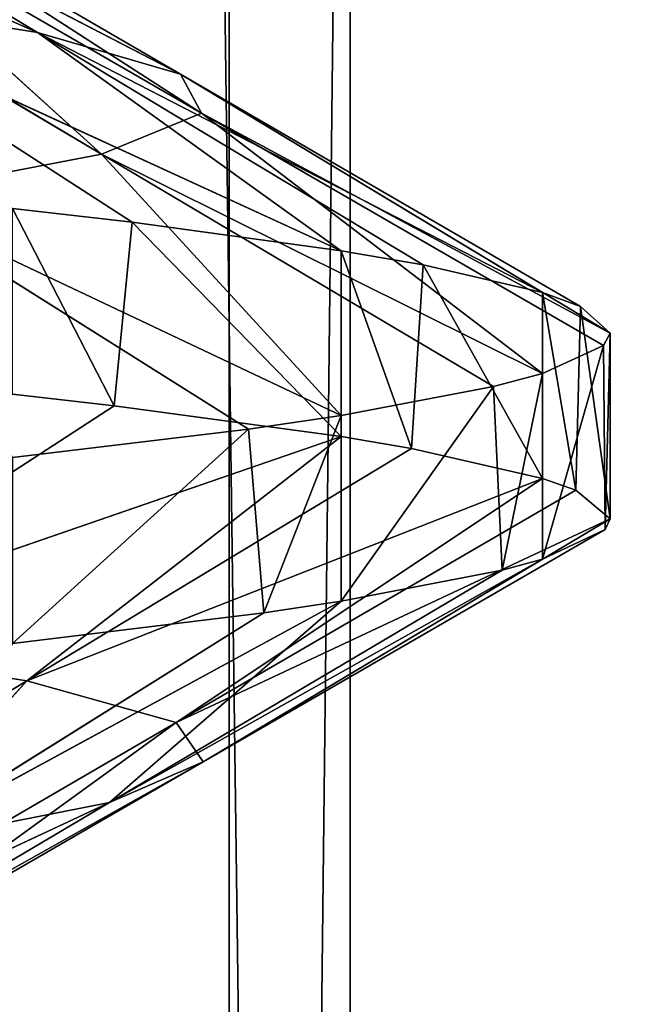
# Model space of a CAD drawing. Extents: x 23.4 to 34.4, y 0.2 to 38.3.
# Tile 302 of 595: x 29.1973 to 29.2383, y 25.0009 to 25.0671. Entities that reach past the tile are written whole.
import ezdxf

# ---------------------------------------------------------------- set-up
doc = ezdxf.new("R2010")
doc.units = 0
doc.header["$LTSCALE"] = 2.54
doc.layers.get('0').update_dxf_attribs({"color": 13, "linetype": 'CONTINUOUS'})

# ---------------------------------------------------------------- blocks, each defined once
blk = doc.blocks.new('SZCZOTKA_DO_WC_MOURO_-_WOL')
at = {"color": 0}
for p, q in [((29.219489, 24.445999, 4.779158), (29.182349, 27.183499, 4.825343)), ((29.219489, 24.445999, 4.779158), (29.182349, 27.183499, 4.825343)), ((29.211343, 27.183499, 4.389211), (29.211343, 24.445999, 4.389211)), ((29.211343, 24.445999, 4.389211), (29.242041, 27.183499, 4.439906)), ((29.211343, 24.445999, 4.389211), (29.242041, 27.183499, 4.439906)), ((29.211343, 27.183499, 4.389211), (29.211343, 24.445999, 4.389211)), ((29.219489, 24.445999, 4.779158), (29.219489, 27.183499, 4.779158)), ((29.219489, 24.445999, 4.779158), (29.219489, 27.183499, 4.779158)), ((29.19845, 25.066211, 4.511767), (29.156494, 25.084714, 4.479271)), ((29.19845, 25.066211, 4.511767), (29.156494, 25.084714, 4.479271)), ((29.19845, 25.066211, 4.511767), (29.172522, 25.081837, 4.519524)), ((29.172522, 25.081837, 4.519524), (29.208072, 25.063409, 4.558454)), ((29.19845, 25.066211, 4.511767), (29.172522, 25.081837, 4.519524)), ((29.172522, 25.081837, 4.519524), (29.208072, 25.063409, 4.558454)), ((29.209482, 25.060777, 4.605137), (29.181189, 25.079036, 4.561582)), ((29.208072, 25.063409, 4.558454), (29.181189, 25.079036, 4.561582)), ((29.209482, 25.060777, 4.605137), (29.181189, 25.079036, 4.561582)), ((29.208072, 25.063409, 4.558454), (29.181189, 25.079036, 4.561582)), ((29.209482, 25.060777, 4.605137), (29.182458, 25.076404, 4.603636)), ((29.182458, 25.076404, 4.603636), (29.202765, 25.058034, 4.652008)), ((29.209482, 25.060777, 4.605137), (29.182458, 25.076404, 4.603636)), ((29.182458, 25.076404, 4.603636), (29.202765, 25.058034, 4.652008)), ((29.202765, 25.058034, 4.652008), (29.176407, 25.073659, 4.645859)), ((29.202765, 25.058034, 4.652008), (29.176407, 25.073659, 4.645859)), ((29.218872, 25.051537, 4.487394), (29.180658, 25.06909, 4.467084)), ((29.180658, 25.06909, 4.467084), (29.19845, 25.066211, 4.511767)), ((29.180658, 25.06909, 4.467084), (29.19845, 25.066211, 4.511767)), ((29.180658, 25.06909, 4.467084), (29.204819, 25.053464, 4.454896)), ((29.180658, 25.06909, 4.467084), (29.204819, 25.053464, 4.454896)), ((29.218872, 25.051537, 4.487394), (29.180658, 25.06909, 4.467084)), ((29.208072, 25.063409, 4.558454), (29.19845, 25.066211, 4.511767)), ((29.224377, 25.050587, 4.50401), (29.19845, 25.066211, 4.511767)), ((29.19845, 25.066211, 4.511767), (29.232407, 25.048715, 4.537905)), ((29.19845, 25.066211, 4.511767), (29.232407, 25.048715, 4.537905)), ((29.208072, 25.063409, 4.558454), (29.19845, 25.066211, 4.511767)), ((29.218872, 25.051537, 4.487394), (29.19845, 25.066211, 4.511767)), ((29.224377, 25.050587, 4.50401), (29.19845, 25.066211, 4.511767)), ((29.218872, 25.051537, 4.487394), (29.19845, 25.066211, 4.511767)), ((29.236963, 25.045999, 4.589999), (29.208072, 25.063409, 4.558454)), ((29.208072, 25.063409, 4.558454), (29.209482, 25.060777, 4.605137)), ((29.208072, 25.063409, 4.558454), (29.209482, 25.060777, 4.605137)), ((29.208072, 25.063409, 4.558454), (29.232407, 25.048715, 4.537905)), ((29.208072, 25.063409, 4.558454), (29.232407, 25.048715, 4.537905)), ((29.208072, 25.063409, 4.558454), (29.234955, 25.047786, 4.555326)), ((29.208072, 25.063409, 4.558454), (29.234955, 25.047786, 4.555326)), ((29.236963, 25.045999, 4.589999), (29.208072, 25.063409, 4.558454)), ((29.202765, 25.058034, 4.652008), (29.209482, 25.060777, 4.605137)), ((29.202765, 25.058034, 4.652008), (29.209482, 25.060777, 4.605137)), ((29.236502, 25.045154, 4.606638), (29.209482, 25.060777, 4.605137)), ((29.209482, 25.060777, 4.605137), (29.232407, 25.043285, 4.642095)), ((29.209482, 25.060777, 4.605137), (29.232407, 25.043285, 4.642095)), ((29.236963, 25.045999, 4.589999), (29.209482, 25.060777, 4.605137)), ((29.236502, 25.045154, 4.606638), (29.209482, 25.060777, 4.605137)), ((29.236963, 25.045999, 4.589999), (29.209482, 25.060777, 4.605137)), ((29.202765, 25.058034, 4.652008), (29.187778, 25.055168, 4.697639)), ((29.202765, 25.058034, 4.652008), (29.187778, 25.055168, 4.697639)), ((29.218872, 25.040462, 4.692606), (29.202765, 25.058034, 4.652008)), ((29.202765, 25.058034, 4.652008), (29.232407, 25.043285, 4.642095)), ((29.202765, 25.058034, 4.652008), (29.232407, 25.043285, 4.642095)), ((29.202765, 25.058034, 4.652008), (29.22912, 25.042409, 4.658156)), ((29.202765, 25.058034, 4.652008), (29.22912, 25.042409, 4.658156)), ((29.218872, 25.040462, 4.692606), (29.202765, 25.058034, 4.652008)), ((29.21265, 25.039542, 4.708313), (29.187778, 25.055168, 4.697639)), ((29.218872, 25.040462, 4.692606), (29.187778, 25.055168, 4.697639)), ((29.21265, 25.039542, 4.708313), (29.187778, 25.055168, 4.697639)), ((29.218872, 25.040462, 4.692606), (29.187778, 25.055168, 4.697639)), ((29.196771, 25.054381, 4.44), (29.203619, 25.041109, 4.45254)), ((29.196771, 25.054381, 4.44), (29.203619, 25.041109, 4.45254)), ((29.196771, 25.054381, 4.44), (29.204819, 25.053464, 4.454896)), ((29.196771, 25.054381, 4.44), (29.204819, 25.053464, 4.454896)), ((29.204819, 25.053464, 4.454896), (29.203619, 25.041109, 4.45254)), ((29.204819, 25.053464, 4.454896), (29.203619, 25.041109, 4.45254)), ((29.204819, 25.053464, 4.454896), (29.218872, 25.039037, 4.487394)), ((29.204819, 25.053464, 4.454896), (29.218872, 25.039037, 4.487394)), ((29.204819, 25.053464, 4.454896), (29.218872, 25.051537, 4.487394)), ((29.204819, 25.053464, 4.454896), (29.218872, 25.051537, 4.487394)), ((29.218872, 25.051537, 4.487394), (29.218872, 25.039037, 4.487394)), ((29.218872, 25.051537, 4.487394), (29.218872, 25.039037, 4.487394)), ((29.218872, 25.051537, 4.487394), (29.223608, 25.038229, 4.501482)), ((29.218872, 25.051537, 4.487394), (29.223608, 25.038229, 4.501482)), ((29.218872, 25.051537, 4.487394), (29.224377, 25.050587, 4.50401)), ((29.218872, 25.051537, 4.487394), (29.224377, 25.050587, 4.50401)), ((29.224377, 25.050587, 4.50401), (29.223608, 25.038229, 4.501482)), ((29.224377, 25.050587, 4.50401), (29.223608, 25.038229, 4.501482)), ((29.224377, 25.050587, 4.50401), (29.232407, 25.036215, 4.537905)), ((29.224377, 25.050587, 4.50401), (29.232407, 25.036215, 4.537905)), ((29.224377, 25.050587, 4.50401), (29.232407, 25.048715, 4.537905)), ((29.224377, 25.050587, 4.50401), (29.232407, 25.048715, 4.537905)), ((29.232407, 25.048715, 4.537905), (29.232407, 25.036215, 4.537905)), ((29.232407, 25.048715, 4.537905), (29.232407, 25.036215, 4.537905)), ((29.232407, 25.048715, 4.537905), (29.234641, 25.035422, 4.552745)), ((29.232407, 25.048715, 4.537905), (29.234641, 25.035422, 4.552745)), ((29.232407, 25.048715, 4.537905), (29.234955, 25.047786, 4.555326)), ((29.232407, 25.048715, 4.537905), (29.234955, 25.047786, 4.555326)), ((29.234955, 25.047786, 4.555326), (29.234641, 25.035422, 4.552745)), ((29.234955, 25.047786, 4.555326), (29.234641, 25.035422, 4.552745)), ((29.234955, 25.047786, 4.555326), (29.236963, 25.033499, 4.589999)), ((29.234955, 25.047786, 4.555326), (29.236963, 25.033499, 4.589999)), ((29.234955, 25.047786, 4.555326), (29.236963, 25.045999, 4.589999)), ((29.234955, 25.047786, 4.555326), (29.236963, 25.045999, 4.589999)), ((29.236963, 25.045999, 4.589999), (29.236502, 25.045154, 4.606638)), ((29.236963, 25.045999, 4.589999), (29.236502, 25.045154, 4.606638)), ((29.236963, 25.045999, 4.589999), (29.236633, 25.032785, 4.60407)), ((29.236963, 25.045999, 4.589999), (29.236633, 25.032785, 4.60407)), ((29.236963, 25.045999, 4.589999), (29.236963, 25.033499, 4.589999)), ((29.236963, 25.045999, 4.589999), (29.236963, 25.033499, 4.589999)), ((29.236502, 25.045154, 4.606638), (29.232407, 25.030785, 4.642095)), ((29.236502, 25.045154, 4.606638), (29.232407, 25.030785, 4.642095)), ((29.236502, 25.045154, 4.606638), (29.232407, 25.043285, 4.642095)), ((29.236502, 25.045154, 4.606638), (29.232407, 25.043285, 4.642095)), ((29.236502, 25.045154, 4.606638), (29.236633, 25.032785, 4.60407)), ((29.236502, 25.045154, 4.606638), (29.236633, 25.032785, 4.60407)), ((29.232407, 25.043285, 4.642095), (29.22912, 25.042409, 4.658156)), ((29.232407, 25.043285, 4.642095), (29.22912, 25.042409, 4.658156)), ((29.232407, 25.043285, 4.642095), (29.229706, 25.030049, 4.655592)), ((29.232407, 25.043285, 4.642095), (29.229706, 25.030049, 4.655592)), ((29.232407, 25.043285, 4.642095), (29.232407, 25.030785, 4.642095)), ((29.232407, 25.043285, 4.642095), (29.232407, 25.030785, 4.642095)), ((29.203619, 25.041109, 4.45254), (29.196771, 25.041882, 4.44)), ((29.203619, 25.041109, 4.45254), (29.196771, 25.041882, 4.44)), ((29.22912, 25.042409, 4.658156), (29.218872, 25.027962, 4.692606)), ((29.22912, 25.042409, 4.658156), (29.218872, 25.027962, 4.692606)), ((29.22912, 25.042409, 4.658156), (29.218872, 25.040462, 4.692606)), ((29.22912, 25.042409, 4.658156), (29.218872, 25.040462, 4.692606)), ((29.22912, 25.042409, 4.658156), (29.229706, 25.030049, 4.655592)), ((29.22912, 25.042409, 4.658156), (29.229706, 25.030049, 4.655592)), ((29.203619, 25.041109, 4.45254), (29.179562, 25.025482, 4.46494)), ((29.203619, 25.041109, 4.45254), (29.179562, 25.025482, 4.46494)), ((29.218872, 25.039037, 4.487394), (29.203619, 25.041109, 4.45254)), ((29.218872, 25.039037, 4.487394), (29.203619, 25.041109, 4.45254)), ((29.218872, 25.040462, 4.692606), (29.21265, 25.039542, 4.708313)), ((29.218872, 25.040462, 4.692606), (29.21265, 25.039542, 4.708313)), ((29.218872, 25.040462, 4.692606), (29.213681, 25.027187, 4.705874)), ((29.218872, 25.040462, 4.692606), (29.213681, 25.027187, 4.705874)), ((29.218872, 25.040462, 4.692606), (29.218872, 25.027962, 4.692606)), ((29.218872, 25.040462, 4.692606), (29.218872, 25.027962, 4.692606)), ((29.21265, 25.039542, 4.708313), (29.196771, 25.025117, 4.739999)), ((29.21265, 25.039542, 4.708313), (29.196771, 25.025117, 4.739999)), ((29.21265, 25.039542, 4.708313), (29.196771, 25.037617, 4.739999)), ((29.21265, 25.039542, 4.708313), (29.196771, 25.037617, 4.739999)), ((29.21265, 25.039542, 4.708313), (29.213681, 25.027187, 4.705874)), ((29.21265, 25.039542, 4.708313), (29.213681, 25.027187, 4.705874)), ((29.179562, 25.025482, 4.46494), (29.218872, 25.039037, 4.487394)), ((29.179562, 25.025482, 4.46494), (29.218872, 25.039037, 4.487394)), ((29.218872, 25.039037, 4.487394), (29.197748, 25.022604, 4.509467)), ((29.218872, 25.039037, 4.487394), (29.197748, 25.022604, 4.509467)), ((29.223608, 25.038229, 4.501482), (29.218872, 25.039037, 4.487394)), ((29.223608, 25.038229, 4.501482), (29.218872, 25.039037, 4.487394)), ((29.223608, 25.038229, 4.501482), (29.197748, 25.022604, 4.509467)), ((29.223608, 25.038229, 4.501482), (29.197748, 25.022604, 4.509467)), ((29.232407, 25.036215, 4.537905), (29.223608, 25.038229, 4.501482)), ((29.232407, 25.036215, 4.537905), (29.223608, 25.038229, 4.501482)), ((29.197748, 25.022604, 4.509467), (29.232407, 25.036215, 4.537905)), ((29.197748, 25.022604, 4.509467), (29.232407, 25.036215, 4.537905)), ((29.232407, 25.036215, 4.537905), (29.207788, 25.019797, 4.556106)), ((29.232407, 25.036215, 4.537905), (29.207788, 25.019797, 4.556106)), ((29.234641, 25.035422, 4.552745), (29.232407, 25.036215, 4.537905)), ((29.234641, 25.035422, 4.552745), (29.232407, 25.036215, 4.537905)), ((29.234641, 25.035422, 4.552745), (29.207788, 25.019797, 4.556106)), ((29.234641, 25.035422, 4.552745), (29.207788, 25.019797, 4.556106)), ((29.236963, 25.033499, 4.589999), (29.234641, 25.035422, 4.552745)), ((29.236963, 25.033499, 4.589999), (29.234641, 25.035422, 4.552745)), ((29.207788, 25.019797, 4.556106), (29.236963, 25.033499, 4.589999)), ((29.207788, 25.019797, 4.556106), (29.236963, 25.033499, 4.589999)), ((29.236963, 25.033499, 4.589999), (29.209601, 25.01716, 4.6028)), ((29.236963, 25.033499, 4.589999), (29.209601, 25.01716, 4.6028)), ((29.236633, 25.032785, 4.60407), (29.236963, 25.033499, 4.589999)), ((29.236633, 25.032785, 4.60407), (29.236963, 25.033499, 4.589999)), ((29.236633, 25.032785, 4.60407), (29.209601, 25.01716, 4.6028)), ((29.236633, 25.032785, 4.60407), (29.209601, 25.01716, 4.6028)), ((29.232407, 25.030785, 4.642095), (29.236633, 25.032785, 4.60407)), ((29.232407, 25.030785, 4.642095), (29.236633, 25.032785, 4.60407)), ((29.232407, 25.030785, 4.642095), (29.203296, 25.014424, 4.649675)), ((29.232407, 25.030785, 4.642095), (29.203296, 25.014424, 4.649675)), ((29.209601, 25.01716, 4.6028), (29.232407, 25.030785, 4.642095)), ((29.209601, 25.01716, 4.6028), (29.232407, 25.030785, 4.642095)), ((29.229706, 25.030049, 4.655592), (29.232407, 25.030785, 4.642095)), ((29.229706, 25.030049, 4.655592), (29.232407, 25.030785, 4.642095)), ((29.229706, 25.030049, 4.655592), (29.203296, 25.014424, 4.649675)), ((29.229706, 25.030049, 4.655592), (29.203296, 25.014424, 4.649675)), ((29.218872, 25.027962, 4.692606), (29.229706, 25.030049, 4.655592)), ((29.218872, 25.027962, 4.692606), (29.229706, 25.030049, 4.655592)), ((29.218872, 25.027962, 4.692606), (29.188721, 25.011562, 4.695421)), ((29.218872, 25.027962, 4.692606), (29.188721, 25.011562, 4.695421)), ((29.203296, 25.014424, 4.649675), (29.218872, 25.027962, 4.692606)), ((29.203296, 25.014424, 4.649675), (29.218872, 25.027962, 4.692606)), ((29.213681, 25.027187, 4.705874), (29.218872, 25.027962, 4.692606)), ((29.213681, 25.027187, 4.705874), (29.218872, 25.027962, 4.692606)), ((29.213681, 25.027187, 4.705874), (29.188721, 25.011562, 4.695421)), ((29.213681, 25.027187, 4.705874), (29.188721, 25.011562, 4.695421)), ((29.196771, 25.025117, 4.739999), (29.213681, 25.027187, 4.705874)), ((29.196771, 25.025117, 4.739999), (29.213681, 25.027187, 4.705874)), ((29.197748, 25.022604, 4.509467), (29.179562, 25.025482, 4.46494)), ((29.197748, 25.022604, 4.509467), (29.179562, 25.025482, 4.46494)), ((29.197748, 25.022604, 4.509467), (29.17189, 25.006979, 4.517452)), ((29.197748, 25.022604, 4.509467), (29.17189, 25.006979, 4.517452)), ((29.197748, 25.022604, 4.509467), (29.180936, 25.004172, 4.559467)), ((29.197748, 25.022604, 4.509467), (29.180936, 25.004172, 4.559467)), ((29.207788, 25.019797, 4.556106), (29.197748, 25.022604, 4.509467)), ((29.207788, 25.019797, 4.556106), (29.197748, 25.022604, 4.509467)), ((29.207788, 25.019797, 4.556106), (29.180936, 25.004172, 4.559467)), ((29.207788, 25.019797, 4.556106), (29.180936, 25.004172, 4.559467)), ((29.207788, 25.019797, 4.556106), (29.182565, 25.001535, 4.601531)), ((29.207788, 25.019797, 4.556106), (29.182565, 25.001535, 4.601531)), ((29.209601, 25.01716, 4.6028), (29.207788, 25.019797, 4.556106)), ((29.209601, 25.01716, 4.6028), (29.207788, 25.019797, 4.556106)), ((29.209601, 25.01716, 4.6028), (29.176889, 24.998799, 4.643758)), ((29.209601, 25.01716, 4.6028), (29.176889, 24.998799, 4.643758)), ((29.209601, 25.01716, 4.6028), (29.182565, 25.001535, 4.601531)), ((29.209601, 25.01716, 4.6028), (29.182565, 25.001535, 4.601531)), ((29.203296, 25.014424, 4.649675), (29.209601, 25.01716, 4.6028)), ((29.203296, 25.014424, 4.649675), (29.209601, 25.01716, 4.6028)), ((29.203296, 25.014424, 4.649675), (29.163757, 24.995937, 4.684968)), ((29.203296, 25.014424, 4.649675), (29.163757, 24.995937, 4.684968)), ((29.203296, 25.014424, 4.649675), (29.176889, 24.998799, 4.643758)), ((29.203296, 25.014424, 4.649675), (29.176889, 24.998799, 4.643758)), ((29.188721, 25.011562, 4.695421), (29.203296, 25.014424, 4.649675)), ((29.188721, 25.011562, 4.695421), (29.203296, 25.014424, 4.649675))]:
    blk.add_line(p, q, dxfattribs=at)
mesh = blk.add_polyface(dxfattribs=at)
corners = [(34.436963, 37.783499, 8.989999), (23.436964, 0.7835, 8.989999), (23.436964, 37.783499, 8.989999)]
mesh.append_faces([[corners[k] for k in face] for face in [(0, 1, 2)]], dxfattribs={"color": 0})
mesh = blk.add_polyface(dxfattribs=at)
corners = [(34.436963, 37.783499, 8.989999), (33.936963, 0.2835, 8.989999), (23.436964, 0.7835, 8.989999)]
mesh.append_faces([[corners[k] for k in face] for face in [(0, 1, 2)]], dxfattribs={"color": 0})
mesh = blk.add_polyface(dxfattribs=at)
corners = [(34.436963, 37.783499, 9.189999), (23.436964, 37.783499, 9.189999), (34.436963, 0.7835, 9.189999)]
mesh.append_faces([[corners[k] for k in face] for face in [(0, 1, 2)]], dxfattribs={"color": 0})
mesh = blk.add_polyface(dxfattribs=at)
corners = [(34.436963, 0.7835, 9.189999), (23.436964, 37.783499, 9.189999), (23.436964, 0.7835, 9.189999)]
mesh.append_faces([[corners[k] for k in face] for face in [(0, 1, 2)]], dxfattribs={"color": 0})
mesh = blk.add_polyface(dxfattribs=at)
corners = [(29.259845, 24.433501, 3.858052), (29.127838, 24.433501, 3.813104), (29.259845, 36.333499, 3.858052)]
mesh.append_faces([[corners[k] for k in face] for face in [(0, 1, 2)]], dxfattribs={"color": 0})
mesh = blk.add_polyface(dxfattribs=at)
corners = [(29.259845, 36.333499, 3.858052), (29.127838, 24.433501, 3.813104), (29.127838, 36.333499, 3.813104)]
mesh.append_faces([[corners[k] for k in face] for face in [(0, 1, 2)]], dxfattribs={"color": 0})
mesh = blk.add_polyface(dxfattribs=at)
corners = [(29.290125, 24.433501, 5.307828), (29.16011, 36.333499, 5.358248), (29.16011, 24.433501, 5.358248)]
mesh.append_faces([[corners[k] for k in face] for face in [(0, 1, 2)]], dxfattribs={"color": 0})
mesh = blk.add_polyface(dxfattribs=at)
corners = [(29.290125, 36.333499, 5.307828), (29.16011, 36.333499, 5.358248), (29.290125, 24.433501, 5.307828)]
mesh.append_faces([[corners[k] for k in face] for face in [(0, 1, 2)]], dxfattribs={"color": 0})
mesh = blk.add_polyface(dxfattribs=at)
corners = [(29.172308, 27.183499, 4.344616), (29.172308, 24.445999, 4.344616), (29.211343, 27.183499, 4.389211)]
mesh.append_faces([[corners[k] for k in face] for face in [(0, 1, 2)]], dxfattribs={"color": 0})
mesh = blk.add_polyface(dxfattribs=at)
corners = [(29.211343, 27.183499, 4.389211), (29.172308, 24.445999, 4.344616), (29.211343, 24.445999, 4.389211)]
mesh.append_faces([[corners[k] for k in face] for face in [(0, 1, 2)]], dxfattribs={"color": 0})
mesh = blk.add_polyface(dxfattribs=at)
corners = [(29.219489, 27.183499, 4.779158), (29.219489, 24.445999, 4.779158), (29.182349, 27.183499, 4.825343)]
mesh.append_faces([[corners[k] for k in face] for face in [(0, 1, 2)]], dxfattribs={"color": 0})
mesh = blk.add_polyface(dxfattribs=at)
corners = [(29.182349, 27.183499, 4.825343), (29.219489, 24.445999, 4.779158), (29.182349, 24.445999, 4.825343)]
mesh.append_faces([[corners[k] for k in face] for face in [(0, 1, 2)]], dxfattribs={"color": 0})
mesh = blk.add_polyface(dxfattribs=at)
corners = [(29.211343, 27.183499, 4.389211), (29.211343, 24.445999, 4.389211), (29.242041, 27.183499, 4.439906)]
mesh.append_faces([[corners[k] for k in face] for face in [(0, 1, 2)]], dxfattribs={"color": 0})
mesh = blk.add_polyface(dxfattribs=at)
corners = [(29.242041, 27.183499, 4.439906), (29.211343, 24.445999, 4.389211), (29.242041, 24.445999, 4.439906)]
mesh.append_faces([[corners[k] for k in face] for face in [(0, 1, 2)]], dxfattribs={"color": 0})
mesh = blk.add_polyface(dxfattribs=at)
corners = [(29.248041, 27.183499, 4.727224), (29.248041, 24.445999, 4.727224), (29.219489, 27.183499, 4.779158)]
mesh.append_faces([[corners[k] for k in face] for face in [(0, 1, 2)]], dxfattribs={"color": 0})
mesh = blk.add_polyface(dxfattribs=at)
corners = [(29.219489, 27.183499, 4.779158), (29.248041, 24.445999, 4.727224), (29.219489, 24.445999, 4.779158)]
mesh.append_faces([[corners[k] for k in face] for face in [(0, 1, 2)]], dxfattribs={"color": 0})
mesh = blk.add_polyface(dxfattribs=at)
corners = [(29.172522, 25.081837, 4.519524), (29.19845, 25.066211, 4.511767), (29.156494, 25.084714, 4.479271)]
mesh.append_faces([[corners[k] for k in face] for face in [(0, 1, 2)]], dxfattribs={"color": 0})
mesh = blk.add_polyface(dxfattribs=at)
corners = [(29.19845, 25.066211, 4.511767), (29.180658, 25.06909, 4.467084), (29.156494, 25.084714, 4.479271)]
mesh.append_faces([[corners[k] for k in face] for face in [(0, 1, 2)]], dxfattribs={"color": 0})
mesh = blk.add_polyface(dxfattribs=at)
corners = [(29.208072, 25.063409, 4.558454), (29.19845, 25.066211, 4.511767), (29.172522, 25.081837, 4.519524)]
mesh.append_faces([[corners[k] for k in face] for face in [(0, 1, 2)]], dxfattribs={"color": 0})
mesh = blk.add_polyface(dxfattribs=at)
corners = [(29.181189, 25.079036, 4.561582), (29.208072, 25.063409, 4.558454), (29.172522, 25.081837, 4.519524)]
mesh.append_faces([[corners[k] for k in face] for face in [(0, 1, 2)]], dxfattribs={"color": 0})
mesh = blk.add_polyface(dxfattribs=at)
corners = [(29.209482, 25.060777, 4.605137), (29.181189, 25.079036, 4.561582), (29.182458, 25.076404, 4.603636)]
mesh.append_faces([[corners[k] for k in face] for face in [(0, 1, 2)]], dxfattribs={"color": 0})
mesh = blk.add_polyface(dxfattribs=at)
corners = [(29.209482, 25.060777, 4.605137), (29.208072, 25.063409, 4.558454), (29.181189, 25.079036, 4.561582)]
mesh.append_faces([[corners[k] for k in face] for face in [(0, 1, 2)]], dxfattribs={"color": 0})
mesh = blk.add_polyface(dxfattribs=at)
corners = [(29.202765, 25.058034, 4.652008), (29.182458, 25.076404, 4.603636), (29.176407, 25.073659, 4.645859)]
mesh.append_faces([[corners[k] for k in face] for face in [(0, 1, 2)]], dxfattribs={"color": 0})
mesh = blk.add_polyface(dxfattribs=at)
corners = [(29.202765, 25.058034, 4.652008), (29.209482, 25.060777, 4.605137), (29.182458, 25.076404, 4.603636)]
mesh.append_faces([[corners[k] for k in face] for face in [(0, 1, 2)]], dxfattribs={"color": 0})
mesh = blk.add_polyface(dxfattribs=at)
corners = [(29.187778, 25.055168, 4.697639), (29.202765, 25.058034, 4.652008), (29.176407, 25.073659, 4.645859)]
mesh.append_faces([[corners[k] for k in face] for face in [(0, 1, 2)]], dxfattribs={"color": 0})
mesh = blk.add_polyface(dxfattribs=at)
corners = [(29.19845, 25.066211, 4.511767), (29.218872, 25.051537, 4.487394), (29.180658, 25.06909, 4.467084)]
mesh.append_faces([[corners[k] for k in face] for face in [(0, 1, 2)]], dxfattribs={"color": 0})
mesh = blk.add_polyface(dxfattribs=at)
corners = [(29.180658, 25.06909, 4.467084), (29.204819, 25.053464, 4.454896), (29.196771, 25.054381, 4.44)]
mesh.append_faces([[corners[k] for k in face] for face in [(0, 1, 2)]], dxfattribs={"color": 0})
mesh = blk.add_polyface(dxfattribs=at)
corners = [(29.218872, 25.051537, 4.487394), (29.204819, 25.053464, 4.454896), (29.180658, 25.06909, 4.467084)]
mesh.append_faces([[corners[k] for k in face] for face in [(0, 1, 2)]], dxfattribs={"color": 0})
mesh = blk.add_polyface(dxfattribs=at)
corners = [(29.232407, 25.048715, 4.537905), (29.224377, 25.050587, 4.50401), (29.19845, 25.066211, 4.511767)]
mesh.append_faces([[corners[k] for k in face] for face in [(0, 1, 2)]], dxfattribs={"color": 0})
mesh = blk.add_polyface(dxfattribs=at)
corners = [(29.208072, 25.063409, 4.558454), (29.232407, 25.048715, 4.537905), (29.19845, 25.066211, 4.511767)]
mesh.append_faces([[corners[k] for k in face] for face in [(0, 1, 2)]], dxfattribs={"color": 0})
mesh = blk.add_polyface(dxfattribs=at)
corners = [(29.19845, 25.066211, 4.511767), (29.224377, 25.050587, 4.50401), (29.218872, 25.051537, 4.487394)]
mesh.append_faces([[corners[k] for k in face] for face in [(0, 1, 2)]], dxfattribs={"color": 0})
mesh = blk.add_polyface(dxfattribs=at)
corners = [(29.209482, 25.060777, 4.605137), (29.236963, 25.045999, 4.589999), (29.208072, 25.063409, 4.558454)]
mesh.append_faces([[corners[k] for k in face] for face in [(0, 1, 2)]], dxfattribs={"color": 0})
mesh = blk.add_polyface(dxfattribs=at)
corners = [(29.208072, 25.063409, 4.558454), (29.234955, 25.047786, 4.555326), (29.232407, 25.048715, 4.537905)]
mesh.append_faces([[corners[k] for k in face] for face in [(0, 1, 2)]], dxfattribs={"color": 0})
mesh = blk.add_polyface(dxfattribs=at)
corners = [(29.236963, 25.045999, 4.589999), (29.234955, 25.047786, 4.555326), (29.208072, 25.063409, 4.558454)]
mesh.append_faces([[corners[k] for k in face] for face in [(0, 1, 2)]], dxfattribs={"color": 0})
mesh = blk.add_polyface(dxfattribs=at)
corners = [(29.202765, 25.058034, 4.652008), (29.232407, 25.043285, 4.642095), (29.209482, 25.060777, 4.605137)]
mesh.append_faces([[corners[k] for k in face] for face in [(0, 1, 2)]], dxfattribs={"color": 0})
mesh = blk.add_polyface(dxfattribs=at)
corners = [(29.232407, 25.043285, 4.642095), (29.236502, 25.045154, 4.606638), (29.209482, 25.060777, 4.605137)]
mesh.append_faces([[corners[k] for k in face] for face in [(0, 1, 2)]], dxfattribs={"color": 0})
mesh = blk.add_polyface(dxfattribs=at)
corners = [(29.236502, 25.045154, 4.606638), (29.236963, 25.045999, 4.589999), (29.209482, 25.060777, 4.605137)]
mesh.append_faces([[corners[k] for k in face] for face in [(0, 1, 2)]], dxfattribs={"color": 0})
mesh = blk.add_polyface(dxfattribs=at)
corners = [(29.187778, 25.055168, 4.697639), (29.218872, 25.040462, 4.692606), (29.202765, 25.058034, 4.652008)]
mesh.append_faces([[corners[k] for k in face] for face in [(0, 1, 2)]], dxfattribs={"color": 0})
mesh = blk.add_polyface(dxfattribs=at)
corners = [(29.22912, 25.042409, 4.658156), (29.232407, 25.043285, 4.642095), (29.202765, 25.058034, 4.652008)]
mesh.append_faces([[corners[k] for k in face] for face in [(0, 1, 2)]], dxfattribs={"color": 0})
mesh = blk.add_polyface(dxfattribs=at)
corners = [(29.218872, 25.040462, 4.692606), (29.22912, 25.042409, 4.658156), (29.202765, 25.058034, 4.652008)]
mesh.append_faces([[corners[k] for k in face] for face in [(0, 1, 2)]], dxfattribs={"color": 0})
mesh = blk.add_polyface(dxfattribs=at)
corners = [(29.196771, 25.037617, 4.739999), (29.21265, 25.039542, 4.708313), (29.187778, 25.055168, 4.697639)]
mesh.append_faces([[corners[k] for k in face] for face in [(0, 1, 2)]], dxfattribs={"color": 0})
mesh = blk.add_polyface(dxfattribs=at)
corners = [(29.21265, 25.039542, 4.708313), (29.218872, 25.040462, 4.692606), (29.187778, 25.055168, 4.697639)]
mesh.append_faces([[corners[k] for k in face] for face in [(0, 1, 2)]], dxfattribs={"color": 0})
mesh = blk.add_polyface(dxfattribs=at)
corners = [(29.196771, 25.054381, 4.44), (29.203619, 25.041109, 4.45254), (29.196771, 25.041882, 4.44)]
mesh.append_faces([[corners[k] for k in face] for face in [(0, 1, 2)]], dxfattribs={"color": 0})
mesh = blk.add_polyface(dxfattribs=at)
corners = [(29.196771, 25.054381, 4.44), (29.204819, 25.053464, 4.454896), (29.203619, 25.041109, 4.45254)]
mesh.append_faces([[corners[k] for k in face] for face in [(0, 1, 2)]], dxfattribs={"color": 0})
mesh = blk.add_polyface(dxfattribs=at)
corners = [(29.204819, 25.053464, 4.454896), (29.218872, 25.039037, 4.487394), (29.203619, 25.041109, 4.45254)]
mesh.append_faces([[corners[k] for k in face] for face in [(0, 1, 2)]], dxfattribs={"color": 0})
mesh = blk.add_polyface(dxfattribs=at)
corners = [(29.204819, 25.053464, 4.454896), (29.218872, 25.051537, 4.487394), (29.218872, 25.039037, 4.487394)]
mesh.append_faces([[corners[k] for k in face] for face in [(0, 1, 2)]], dxfattribs={"color": 0})
mesh = blk.add_polyface(dxfattribs=at)
corners = [(29.218872, 25.051537, 4.487394), (29.223608, 25.038229, 4.501482), (29.218872, 25.039037, 4.487394)]
mesh.append_faces([[corners[k] for k in face] for face in [(0, 1, 2)]], dxfattribs={"color": 0})
mesh = blk.add_polyface(dxfattribs=at)
corners = [(29.218872, 25.051537, 4.487394), (29.224377, 25.050587, 4.50401), (29.223608, 25.038229, 4.501482)]
mesh.append_faces([[corners[k] for k in face] for face in [(0, 1, 2)]], dxfattribs={"color": 0})
mesh = blk.add_polyface(dxfattribs=at)
corners = [(29.224377, 25.050587, 4.50401), (29.232407, 25.036215, 4.537905), (29.223608, 25.038229, 4.501482)]
mesh.append_faces([[corners[k] for k in face] for face in [(0, 1, 2)]], dxfattribs={"color": 0})
mesh = blk.add_polyface(dxfattribs=at)
corners = [(29.224377, 25.050587, 4.50401), (29.232407, 25.048715, 4.537905), (29.232407, 25.036215, 4.537905)]
mesh.append_faces([[corners[k] for k in face] for face in [(0, 1, 2)]], dxfattribs={"color": 0})
mesh = blk.add_polyface(dxfattribs=at)
corners = [(29.232407, 25.048715, 4.537905), (29.234641, 25.035422, 4.552745), (29.232407, 25.036215, 4.537905)]
mesh.append_faces([[corners[k] for k in face] for face in [(0, 1, 2)]], dxfattribs={"color": 0})
mesh = blk.add_polyface(dxfattribs=at)
corners = [(29.232407, 25.048715, 4.537905), (29.234955, 25.047786, 4.555326), (29.234641, 25.035422, 4.552745)]
mesh.append_faces([[corners[k] for k in face] for face in [(0, 1, 2)]], dxfattribs={"color": 0})
mesh = blk.add_polyface(dxfattribs=at)
corners = [(29.234955, 25.047786, 4.555326), (29.236963, 25.033499, 4.589999), (29.234641, 25.035422, 4.552745)]
mesh.append_faces([[corners[k] for k in face] for face in [(0, 1, 2)]], dxfattribs={"color": 0})
mesh = blk.add_polyface(dxfattribs=at)
corners = [(29.234955, 25.047786, 4.555326), (29.236963, 25.045999, 4.589999), (29.236963, 25.033499, 4.589999)]
mesh.append_faces([[corners[k] for k in face] for face in [(0, 1, 2)]], dxfattribs={"color": 0})
mesh = blk.add_polyface(dxfattribs=at)
corners = [(29.236963, 25.045999, 4.589999), (29.236502, 25.045154, 4.606638), (29.236633, 25.032785, 4.60407)]
mesh.append_faces([[corners[k] for k in face] for face in [(0, 1, 2)]], dxfattribs={"color": 0})
mesh = blk.add_polyface(dxfattribs=at)
corners = [(29.236963, 25.045999, 4.589999), (29.236633, 25.032785, 4.60407), (29.236963, 25.033499, 4.589999)]
mesh.append_faces([[corners[k] for k in face] for face in [(0, 1, 2)]], dxfattribs={"color": 0})
mesh = blk.add_polyface(dxfattribs=at)
corners = [(29.236502, 25.045154, 4.606638), (29.232407, 25.030785, 4.642095), (29.236633, 25.032785, 4.60407)]
mesh.append_faces([[corners[k] for k in face] for face in [(0, 1, 2)]], dxfattribs={"color": 0})
mesh = blk.add_polyface(dxfattribs=at)
corners = [(29.236502, 25.045154, 4.606638), (29.232407, 25.043285, 4.642095), (29.232407, 25.030785, 4.642095)]
mesh.append_faces([[corners[k] for k in face] for face in [(0, 1, 2)]], dxfattribs={"color": 0})
mesh = blk.add_polyface(dxfattribs=at)
corners = [(29.232407, 25.043285, 4.642095), (29.22912, 25.042409, 4.658156), (29.229706, 25.030049, 4.655592)]
mesh.append_faces([[corners[k] for k in face] for face in [(0, 1, 2)]], dxfattribs={"color": 0})
mesh = blk.add_polyface(dxfattribs=at)
corners = [(29.232407, 25.043285, 4.642095), (29.229706, 25.030049, 4.655592), (29.232407, 25.030785, 4.642095)]
mesh.append_faces([[corners[k] for k in face] for face in [(0, 1, 2)]], dxfattribs={"color": 0})
mesh = blk.add_polyface(dxfattribs=at)
corners = [(29.179562, 25.025482, 4.46494), (29.196771, 25.041882, 4.44), (29.203619, 25.041109, 4.45254)]
mesh.append_faces([[corners[k] for k in face] for face in [(0, 1, 2)]], dxfattribs={"color": 0})
mesh = blk.add_polyface(dxfattribs=at)
corners = [(29.22912, 25.042409, 4.658156), (29.218872, 25.027962, 4.692606), (29.229706, 25.030049, 4.655592)]
mesh.append_faces([[corners[k] for k in face] for face in [(0, 1, 2)]], dxfattribs={"color": 0})
mesh = blk.add_polyface(dxfattribs=at)
corners = [(29.22912, 25.042409, 4.658156), (29.218872, 25.040462, 4.692606), (29.218872, 25.027962, 4.692606)]
mesh.append_faces([[corners[k] for k in face] for face in [(0, 1, 2)]], dxfattribs={"color": 0})
mesh = blk.add_polyface(dxfattribs=at)
corners = [(29.218872, 25.039037, 4.487394), (29.179562, 25.025482, 4.46494), (29.203619, 25.041109, 4.45254)]
mesh.append_faces([[corners[k] for k in face] for face in [(0, 1, 2)]], dxfattribs={"color": 0})
mesh = blk.add_polyface(dxfattribs=at)
corners = [(29.218872, 25.040462, 4.692606), (29.21265, 25.039542, 4.708313), (29.213681, 25.027187, 4.705874)]
mesh.append_faces([[corners[k] for k in face] for face in [(0, 1, 2)]], dxfattribs={"color": 0})
mesh = blk.add_polyface(dxfattribs=at)
corners = [(29.218872, 25.040462, 4.692606), (29.213681, 25.027187, 4.705874), (29.218872, 25.027962, 4.692606)]
mesh.append_faces([[corners[k] for k in face] for face in [(0, 1, 2)]], dxfattribs={"color": 0})
mesh = blk.add_polyface(dxfattribs=at)
corners = [(29.21265, 25.039542, 4.708313), (29.196771, 25.025117, 4.739999), (29.213681, 25.027187, 4.705874)]
mesh.append_faces([[corners[k] for k in face] for face in [(0, 1, 2)]], dxfattribs={"color": 0})
mesh = blk.add_polyface(dxfattribs=at)
corners = [(29.21265, 25.039542, 4.708313), (29.196771, 25.037617, 4.739999), (29.196771, 25.025117, 4.739999)]
mesh.append_faces([[corners[k] for k in face] for face in [(0, 1, 2)]], dxfattribs={"color": 0})
mesh = blk.add_polyface(dxfattribs=at)
corners = [(29.197748, 25.022604, 4.509467), (29.179562, 25.025482, 4.46494), (29.218872, 25.039037, 4.487394)]
mesh.append_faces([[corners[k] for k in face] for face in [(0, 1, 2)]], dxfattribs={"color": 0})
mesh = blk.add_polyface(dxfattribs=at)
corners = [(29.197748, 25.022604, 4.509467), (29.218872, 25.039037, 4.487394), (29.223608, 25.038229, 4.501482)]
mesh.append_faces([[corners[k] for k in face] for face in [(0, 1, 2)]], dxfattribs={"color": 0})
mesh = blk.add_polyface(dxfattribs=at)
corners = [(29.232407, 25.036215, 4.537905), (29.197748, 25.022604, 4.509467), (29.223608, 25.038229, 4.501482)]
mesh.append_faces([[corners[k] for k in face] for face in [(0, 1, 2)]], dxfattribs={"color": 0})
mesh = blk.add_polyface(dxfattribs=at)
corners = [(29.207788, 25.019797, 4.556106), (29.197748, 25.022604, 4.509467), (29.232407, 25.036215, 4.537905)]
mesh.append_faces([[corners[k] for k in face] for face in [(0, 1, 2)]], dxfattribs={"color": 0})
mesh = blk.add_polyface(dxfattribs=at)
corners = [(29.207788, 25.019797, 4.556106), (29.232407, 25.036215, 4.537905), (29.234641, 25.035422, 4.552745)]
mesh.append_faces([[corners[k] for k in face] for face in [(0, 1, 2)]], dxfattribs={"color": 0})
mesh = blk.add_polyface(dxfattribs=at)
corners = [(29.236963, 25.033499, 4.589999), (29.207788, 25.019797, 4.556106), (29.234641, 25.035422, 4.552745)]
mesh.append_faces([[corners[k] for k in face] for face in [(0, 1, 2)]], dxfattribs={"color": 0})
mesh = blk.add_polyface(dxfattribs=at)
corners = [(29.209601, 25.01716, 4.6028), (29.207788, 25.019797, 4.556106), (29.236963, 25.033499, 4.589999)]
mesh.append_faces([[corners[k] for k in face] for face in [(0, 1, 2)]], dxfattribs={"color": 0})
mesh = blk.add_polyface(dxfattribs=at)
corners = [(29.236633, 25.032785, 4.60407), (29.209601, 25.01716, 4.6028), (29.236963, 25.033499, 4.589999)]
mesh.append_faces([[corners[k] for k in face] for face in [(0, 1, 2)]], dxfattribs={"color": 0})
mesh = blk.add_polyface(dxfattribs=at)
corners = [(29.232407, 25.030785, 4.642095), (29.209601, 25.01716, 4.6028), (29.236633, 25.032785, 4.60407)]
mesh.append_faces([[corners[k] for k in face] for face in [(0, 1, 2)]], dxfattribs={"color": 0})
mesh = blk.add_polyface(dxfattribs=at)
corners = [(29.203296, 25.014424, 4.649675), (29.209601, 25.01716, 4.6028), (29.232407, 25.030785, 4.642095)]
mesh.append_faces([[corners[k] for k in face] for face in [(0, 1, 2)]], dxfattribs={"color": 0})
mesh = blk.add_polyface(dxfattribs=at)
corners = [(29.229706, 25.030049, 4.655592), (29.203296, 25.014424, 4.649675), (29.232407, 25.030785, 4.642095)]
mesh.append_faces([[corners[k] for k in face] for face in [(0, 1, 2)]], dxfattribs={"color": 0})
mesh = blk.add_polyface(dxfattribs=at)
corners = [(29.218872, 25.027962, 4.692606), (29.203296, 25.014424, 4.649675), (29.229706, 25.030049, 4.655592)]
mesh.append_faces([[corners[k] for k in face] for face in [(0, 1, 2)]], dxfattribs={"color": 0})
mesh = blk.add_polyface(dxfattribs=at)
corners = [(29.188721, 25.011562, 4.695421), (29.203296, 25.014424, 4.649675), (29.218872, 25.027962, 4.692606)]
mesh.append_faces([[corners[k] for k in face] for face in [(0, 1, 2)]], dxfattribs={"color": 0})
mesh = blk.add_polyface(dxfattribs=at)
corners = [(29.213681, 25.027187, 4.705874), (29.188721, 25.011562, 4.695421), (29.218872, 25.027962, 4.692606)]
mesh.append_faces([[corners[k] for k in face] for face in [(0, 1, 2)]], dxfattribs={"color": 0})
mesh = blk.add_polyface(dxfattribs=at)
corners = [(29.196771, 25.025117, 4.739999), (29.188721, 25.011562, 4.695421), (29.213681, 25.027187, 4.705874)]
mesh.append_faces([[corners[k] for k in face] for face in [(0, 1, 2)]], dxfattribs={"color": 0})
mesh = blk.add_polyface(dxfattribs=at)
corners = [(29.17189, 25.006979, 4.517452), (29.179562, 25.025482, 4.46494), (29.197748, 25.022604, 4.509467)]
mesh.append_faces([[corners[k] for k in face] for face in [(0, 1, 2)]], dxfattribs={"color": 0})
mesh = blk.add_polyface(dxfattribs=at)
corners = [(29.180936, 25.004172, 4.559467), (29.17189, 25.006979, 4.517452), (29.197748, 25.022604, 4.509467)]
mesh.append_faces([[corners[k] for k in face] for face in [(0, 1, 2)]], dxfattribs={"color": 0})
mesh = blk.add_polyface(dxfattribs=at)
corners = [(29.180936, 25.004172, 4.559467), (29.197748, 25.022604, 4.509467), (29.207788, 25.019797, 4.556106)]
mesh.append_faces([[corners[k] for k in face] for face in [(0, 1, 2)]], dxfattribs={"color": 0})
mesh = blk.add_polyface(dxfattribs=at)
corners = [(29.182565, 25.001535, 4.601531), (29.180936, 25.004172, 4.559467), (29.207788, 25.019797, 4.556106)]
mesh.append_faces([[corners[k] for k in face] for face in [(0, 1, 2)]], dxfattribs={"color": 0})
mesh = blk.add_polyface(dxfattribs=at)
corners = [(29.209601, 25.01716, 4.6028), (29.182565, 25.001535, 4.601531), (29.207788, 25.019797, 4.556106)]
mesh.append_faces([[corners[k] for k in face] for face in [(0, 1, 2)]], dxfattribs={"color": 0})
mesh = blk.add_polyface(dxfattribs=at)
corners = [(29.176889, 24.998799, 4.643758), (29.182565, 25.001535, 4.601531), (29.209601, 25.01716, 4.6028)]
mesh.append_faces([[corners[k] for k in face] for face in [(0, 1, 2)]], dxfattribs={"color": 0})
mesh = blk.add_polyface(dxfattribs=at)
corners = [(29.203296, 25.014424, 4.649675), (29.176889, 24.998799, 4.643758), (29.209601, 25.01716, 4.6028)]
mesh.append_faces([[corners[k] for k in face] for face in [(0, 1, 2)]], dxfattribs={"color": 0})
mesh = blk.add_polyface(dxfattribs=at)
corners = [(29.163757, 24.995937, 4.684968), (29.176889, 24.998799, 4.643758), (29.203296, 25.014424, 4.649675)]
mesh.append_faces([[corners[k] for k in face] for face in [(0, 1, 2)]], dxfattribs={"color": 0})
mesh = blk.add_polyface(dxfattribs=at)
corners = [(29.188721, 25.011562, 4.695421), (29.163757, 24.995937, 4.684968), (29.203296, 25.014424, 4.649675)]
mesh.append_faces([[corners[k] for k in face] for face in [(0, 1, 2)]], dxfattribs={"color": 0})

msp = doc.modelspace()

# ---------------------------------------------------------------- block references
at = {"color": 0}
msp.add_blockref('SZCZOTKA_DO_WC_MOURO_-_WOL', (0, 0), dxfattribs=at)

doc.saveas('drawing.dxf')
